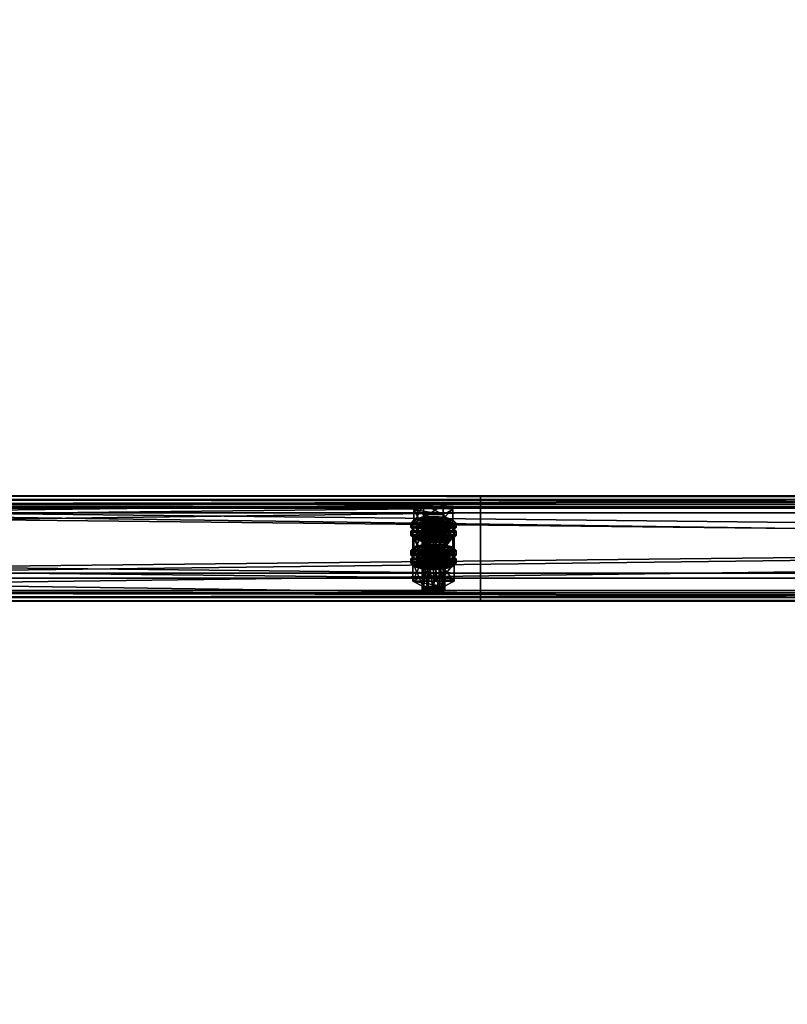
# Model space of a CAD drawing. Header units: millimetres. Extents: x 60485 to 71303, y 100 to 16900.
# Tile 377 of 656: x 68456 to 68863, y 4276 to 4798. Entities that reach past the tile are written whole.
import ezdxf

# ---------------------------------------------------------------- set-up
doc = ezdxf.new("R2010")
doc.units = ezdxf.units.MM
for name, color, linetype in [('13', 7, 'Continuous'), ('3', 7, 'Continuous'), ('9', 7, 'Continuous')]:
    doc.layers.add(name, color=color, linetype=linetype)

msp = doc.modelspace()

# ---------------------------------------------------------------- meshes
at = {"layer": '13', "color": 7}
mesh = msp.add_polyface(dxfattribs=at)
corners = [(68672, 4511.38, 4386.32), (68675, 4532.65, 4391.99), (68672, 4532.42, 4392.76), (68669.8, 4530.02, 4400.6), (68675, 4529.14, 4403.47), (68672, 4529.38, 4402.7), (68680.2, 4530.02, 4400.6), (68669, 4530.9, 4397.73), (68669.8, 4531.78, 4394.86), (68680.2, 4531.78, 4394.86), (68664.61, 4530.9, 4397.73), (68669.8, 4533.53, 4389.12), (68669.8, 4540.7, 4391.32), (68664.61, 4538.07, 4399.92), (68680.2, 4540.7, 4391.32), (68680.2, 4528.27, 4406.33), (68669.8, 4528.27, 4406.33), (68669.8, 4535.44, 4408.53), (68685.39, 4530.9, 4397.73), (68680.2, 4535.44, 4408.53), (68663, 4528.51, 4397), (68664.61, 4530.26, 4391.26), (68664.61, 4532.65, 4391.99), (68663, 4530.9, 4397.73), (68669, 4531.55, 4387.06), (68669, 4533.94, 4387.79), (68675, 4532.02, 4385.52), (68675, 4534.41, 4386.25), (68675, 4525, 4408.47), (68669, 4527.86, 4407.67), (68675, 4527.39, 4409.2), (68669, 4525.47, 4406.93), (68664.61, 4526.75, 4402.73), (68664.61, 4529.14, 4403.47), (68681, 4531.55, 4387.06), (68685.39, 4530.26, 4391.26), (68687, 4528.51, 4397), (68685.39, 4526.75, 4402.73), (68685.39, 4529.14, 4403.47), (68687, 4530.9, 4397.73), (68685.39, 4532.65, 4391.99), (68681, 4533.94, 4387.79), (68663, 4524.21, 4395.68), (68664.61, 4525.96, 4389.94), (68664.61, 4528.35, 4390.67), (68669, 4527.25, 4385.74), (68669, 4529.64, 4386.47), (68675, 4527.72, 4384.21), (68675, 4530.11, 4384.94), (68681, 4527.25, 4385.74), (68687, 4526.6, 4396.41), (68663, 4526.6, 4396.41), (68685.39, 4528.35, 4390.67)]
mesh.append_faces([[corners[k] for k in face] for face in [(0, 1, 2, 2), (3, 4, 5, 5), (10, 12, 13, 13), (11, 14, 12, 12), (16, 13, 17, 17), (15, 10, 16, 16), (13, 19, 17, 17), (20, 22, 23, 23), (21, 25, 22, 22), (24, 27, 25, 25), (28, 29, 30, 30), (31, 33, 29, 29), (32, 23, 33, 33), (24, 34, 26, 26), (33, 30, 29, 29), (41, 25, 27, 27), (43, 46, 44, 44), (45, 48, 46, 46), (45, 49, 47, 47)]], dxfattribs={"vtx0": -1, "color": 7})
mesh.append_faces([[corners[k] for k in face] for face in [(6, 3, 7, 7), (6, 7, 8, 8), (9, 8, 2, 2), (18, 11, 10, 10), (19, 13, 12, 12), (35, 24, 21, 21), (36, 21, 20, 20), (37, 20, 32, 32), (38, 33, 23, 23), (39, 23, 22, 22), (40, 22, 25, 25), (50, 51, 44, 44), (52, 44, 46, 46)]], dxfattribs={"vtx0": -1, "vtx2": -1, "vtx3": -1, "color": 7})
mesh.append_faces([[corners[k] for k in face] for face in [(10, 11, 12, 12), (15, 16, 17, 17), (16, 10, 13, 13), (20, 21, 22, 22), (21, 24, 25, 25), (24, 26, 27, 27), (31, 32, 33, 33), (32, 20, 23, 23), (42, 43, 44, 44), (43, 45, 46, 46), (45, 47, 48, 48)]], dxfattribs={"vtx2": -1, "vtx3": -1, "color": 7})
mesh = msp.add_polyface(dxfattribs=at)
corners = [(68675, 4511.62, 4385.56), (68678, 4532.42, 4392.76), (68675, 4532.65, 4391.99), (68675, 4529.14, 4403.47), (68669.8, 4530.02, 4400.6), (68678, 4529.38, 4402.7), (68680.2, 4530.02, 4400.6), (68669.8, 4531.78, 4394.86), (68681, 4530.9, 4397.73), (68680.2, 4531.78, 4394.86), (68672, 4532.42, 4392.76), (68669.8, 4533.53, 4389.12), (68680.2, 4533.53, 4389.12), (68680.2, 4540.7, 4391.32), (68685.39, 4530.9, 4397.73), (68685.39, 4538.07, 4399.92), (68680.2, 4528.27, 4406.33), (68680.2, 4535.44, 4408.53), (68669.8, 4535.44, 4408.53), (68664.61, 4530.9, 4397.73), (68669.8, 4540.7, 4391.32), (68675, 4532.02, 4385.52), (68681, 4531.55, 4387.06), (68681, 4533.94, 4387.79), (68675, 4534.41, 4386.25), (68685.39, 4530.26, 4391.26), (68685.39, 4532.65, 4391.99), (68687, 4528.51, 4397), (68687, 4530.9, 4397.73), (68685.39, 4526.75, 4402.73), (68685.39, 4529.14, 4403.47), (68681, 4527.86, 4407.67), (68681, 4525.47, 4406.93), (68675, 4527.39, 4409.2), (68669, 4531.55, 4387.06), (68664.61, 4530.26, 4391.26), (68663, 4528.51, 4397), (68664.61, 4529.14, 4403.47), (68663, 4530.9, 4397.73), (68664.61, 4532.65, 4391.99), (68669, 4533.94, 4387.79), (68675, 4527.72, 4384.21), (68681, 4527.25, 4385.74), (68681, 4529.64, 4386.47), (68675, 4530.11, 4384.94), (68685.39, 4525.96, 4389.94), (68685.39, 4528.35, 4390.67), (68687, 4526.6, 4396.41), (68664.61, 4528.35, 4390.67), (68669, 4529.64, 4386.47)]
mesh.append_faces([[corners[k] for k in face] for face in [(0, 1, 2, 2), (9, 2, 1, 1), (12, 15, 13, 13), (14, 17, 15, 15), (16, 18, 17, 17), (11, 14, 12, 12), (15, 20, 13, 13), (21, 23, 24, 24), (22, 26, 23, 23), (25, 28, 26, 26), (27, 30, 28, 28), (29, 31, 30, 30), (32, 33, 31, 31), (41, 43, 44, 44), (42, 46, 43, 43), (45, 47, 46, 46), (43, 49, 44, 44)]], dxfattribs={"vtx0": -1, "color": 7})
mesh.append_faces([[corners[k] for k in face] for face in [(3, 4, 5, 5), (5, 4, 6, 6), (6, 7, 8, 8), (8, 7, 9, 9), (14, 19, 16, 16), (17, 20, 15, 15), (22, 34, 25, 25), (25, 35, 27, 27), (27, 36, 29, 29), (33, 37, 31, 31), (31, 37, 30, 30), (30, 38, 28, 28), (28, 39, 26, 26), (26, 40, 23, 23), (47, 48, 46, 46), (46, 49, 43, 43)]], dxfattribs={"vtx0": -1, "vtx1": -1, "color": 7})
mesh.append_faces([[corners[k] for k in face] for face in [(9, 10, 2, 2)]], dxfattribs={"vtx0": -1, "vtx2": -1, "vtx3": -1, "color": 7})
mesh.append_faces([[corners[k] for k in face] for face in [(11, 12, 13, 13), (12, 14, 15, 15), (14, 16, 17, 17), (21, 22, 23, 23), (22, 25, 26, 26), (25, 27, 28, 28), (27, 29, 30, 30), (41, 42, 43, 43), (42, 45, 46, 46)]], dxfattribs={"vtx2": -1, "vtx3": -1, "color": 7})
mesh = msp.add_polyface(dxfattribs=at)
corners = [(68664.61, 4516.27, 4445.54), (68669.8, 4518.91, 4436.93), (68669.8, 4526.08, 4439.13), (68664.61, 4523.45, 4447.73), (68680.2, 4526.08, 4439.13), (68669.8, 4513.64, 4454.15), (68669.8, 4520.81, 4456.34), (68680.2, 4520.81, 4456.34), (68669, 4516.92, 4434.87), (68675, 4519.78, 4434.07), (68669, 4519.31, 4435.6), (68681, 4519.31, 4435.6), (68669, 4509.86, 4391.29), (68669.8, 4510.74, 4388.42), (68669.8, 4531.78, 4394.86), (68669, 4530.9, 4397.73), (68672, 4511.38, 4386.32), (68672, 4532.42, 4392.76), (68675, 4511.62, 4385.56), (68675, 4532.65, 4391.99), (68675, 4508.11, 4397.03), (68672, 4508.34, 4396.26), (68672, 4529.38, 4402.7), (68675, 4529.14, 4403.47), (68669.8, 4508.98, 4394.16), (68669.8, 4530.02, 4400.6), (68664.03, 4514.64, 4392.76), (68669.52, 4517.42, 4383.67), (68669.52, 4526.98, 4386.6), (68664.03, 4524.21, 4395.68), (68680.48, 4526.98, 4386.6), (68669.52, 4511.86, 4401.84), (68669.52, 4521.43, 4404.76), (68680.48, 4521.43, 4404.76), (68675, 4525, 4408.47), (68669, 4525.47, 4406.93), (68669, 4527.86, 4407.67), (68681, 4525.47, 4406.93), (68664.61, 4526.75, 4402.73), (68663, 4524.21, 4395.68), (68664.61, 4528.35, 4390.67), (68663, 4526.6, 4396.41), (68675, 4520.7, 4407.16), (68669, 4521.17, 4405.62), (68669, 4523.56, 4406.35), (68675, 4523.09, 4407.89), (68664.61, 4522.45, 4401.42), (68664.61, 4524.84, 4402.15), (68685.39, 4525.96, 4389.94), (68669, 4527.25, 4385.74), (68664.61, 4525.96, 4389.94), (68687, 4524.21, 4395.68), (68685.39, 4522.45, 4401.42), (68681, 4521.17, 4405.62), (68685.39, 4524.84, 4402.15)]
mesh.append_faces([[corners[k] for k in face] for face in [(0, 2, 3, 3), (1, 4, 2, 2), (5, 3, 6, 6), (3, 7, 6, 6), (8, 9, 10, 10), (11, 10, 9, 9), (12, 14, 15, 15), (13, 17, 14, 14), (20, 22, 23, 23), (21, 25, 22, 22), (24, 15, 25, 25), (26, 28, 29, 29), (27, 30, 28, 28), (31, 29, 32, 32), (29, 33, 32, 32), (37, 35, 34, 34), (39, 40, 41, 41), (42, 44, 45, 45), (43, 47, 44, 44), (46, 41, 47, 47), (53, 43, 42, 42), (47, 45, 44, 44)]], dxfattribs={"vtx0": -1, "color": 7})
mesh.append_faces([[corners[k] for k in face] for face in [(7, 3, 2, 2), (33, 29, 28, 28), (37, 38, 35, 35), (48, 49, 50, 50), (51, 50, 39, 39), (52, 39, 46, 46), (53, 46, 43, 43), (54, 47, 41, 41)]], dxfattribs={"vtx0": -1, "vtx2": -1, "vtx3": -1, "color": 7})
mesh.append_faces([[corners[k] for k in face] for face in [(0, 1, 2, 2), (5, 0, 3, 3), (12, 13, 14, 14), (13, 16, 17, 17), (16, 18, 19, 19), (20, 21, 22, 22), (21, 24, 25, 25), (24, 12, 15, 15), (26, 27, 28, 28), (34, 35, 36, 36), (42, 43, 44, 44), (43, 46, 47, 47), (46, 39, 41, 41)]], dxfattribs={"vtx2": -1, "vtx3": -1, "color": 7})
mesh = msp.add_polyface(dxfattribs=at)
corners = [(68669.8, 4518.91, 4436.93), (68680.2, 4518.91, 4436.93), (68680.2, 4526.08, 4439.13), (68685.39, 4516.27, 4445.54), (68685.39, 4523.45, 4447.73), (68680.2, 4520.81, 4456.34), (68680.2, 4513.64, 4454.15), (68669.8, 4520.81, 4456.34), (68669.8, 4526.08, 4439.13), (68675, 4517.39, 4433.33), (68681, 4519.31, 4435.6), (68675, 4519.78, 4434.07), (68685.39, 4518.03, 4439.8), (68669, 4519.31, 4435.6), (68675, 4511.62, 4385.56), (68678, 4511.38, 4386.32), (68678, 4532.42, 4392.76), (68680.2, 4510.74, 4388.42), (68680.2, 4531.78, 4394.86), (68681, 4509.86, 4391.29), (68681, 4530.9, 4397.73), (68680.2, 4508.98, 4394.16), (68680.2, 4530.02, 4400.6), (68678, 4508.34, 4396.26), (68678, 4529.38, 4402.7), (68675, 4529.14, 4403.47), (68669.52, 4517.42, 4383.67), (68680.48, 4517.42, 4383.67), (68680.48, 4526.98, 4386.6), (68685.97, 4514.64, 4392.76), (68685.97, 4524.21, 4395.68), (68680.48, 4521.43, 4404.76), (68680.48, 4511.86, 4401.84), (68669.52, 4521.43, 4404.76), (68669.52, 4526.98, 4386.6), (68685.39, 4526.75, 4402.73), (68681, 4525.47, 4406.93), (68681, 4527.86, 4407.67), (68675, 4525, 4408.47), (68675, 4527.39, 4409.2), (68664.61, 4526.75, 4402.73), (68685.39, 4525.96, 4389.94), (68687, 4524.21, 4395.68), (68687, 4526.6, 4396.41), (68685.39, 4522.45, 4401.42), (68685.39, 4524.84, 4402.15), (68681, 4521.17, 4405.62), (68681, 4523.56, 4406.35), (68675, 4520.7, 4407.16), (68675, 4523.09, 4407.89), (68681, 4527.25, 4385.74), (68669, 4527.25, 4385.74), (68664.61, 4525.96, 4389.94), (68663, 4524.21, 4395.68), (68664.61, 4522.45, 4401.42), (68664.61, 4524.84, 4402.15), (68663, 4526.6, 4396.41)]
mesh.append_faces([[corners[k] for k in face] for face in [(1, 4, 2, 2), (3, 5, 4, 4), (6, 7, 5, 5), (4, 8, 2, 2), (9, 10, 11, 11), (15, 18, 16, 16), (17, 20, 18, 18), (19, 22, 20, 20), (21, 24, 22, 22), (23, 25, 24, 24), (27, 30, 28, 28), (29, 31, 30, 30), (32, 33, 31, 31), (30, 34, 28, 28), (42, 45, 43, 43), (44, 47, 45, 45), (46, 49, 47, 47)]], dxfattribs={"vtx0": -1, "color": 7})
mesh.append_faces([[corners[k] for k in face] for face in [(5, 8, 4, 4), (12, 13, 10, 10), (31, 34, 30, 30), (35, 40, 36, 36), (50, 51, 41, 41), (41, 52, 42, 42), (42, 53, 44, 44), (44, 54, 46, 46), (49, 55, 47, 47), (47, 55, 45, 45), (45, 56, 43, 43)]], dxfattribs={"vtx0": -1, "vtx1": -1, "color": 7})
mesh.append_faces([[corners[k] for k in face] for face in [(0, 1, 2, 2), (1, 3, 4, 4), (14, 15, 16, 16), (15, 17, 18, 18), (17, 19, 20, 20), (19, 21, 22, 22), (21, 23, 24, 24), (26, 27, 28, 28), (27, 29, 30, 30), (35, 36, 37, 37), (36, 38, 39, 39), (41, 42, 43, 43), (42, 44, 45, 45), (44, 46, 47, 47), (46, 48, 49, 49)]], dxfattribs={"vtx2": -1, "vtx3": -1, "color": 7})
mesh = msp.add_polyface(dxfattribs=at)
corners = [(68675, 4496.99, 4433.37), (68678, 4517.79, 4440.57), (68675, 4518.03, 4439.8), (68678, 4496.76, 4434.14), (68680.2, 4517.15, 4442.67), (68680.2, 4496.11, 4436.24), (68681, 4516.27, 4445.54), (68675, 4514.52, 4451.28), (68669.8, 4515.4, 4448.41), (68678, 4514.75, 4450.51), (68680.2, 4515.4, 4448.41), (68669.8, 4517.15, 4442.67), (68672, 4517.79, 4440.57), (68685.39, 4516.27, 4445.54), (68680.2, 4513.64, 4454.15), (68680.2, 4520.81, 4456.34), (68669.8, 4518.91, 4436.93), (68680.2, 4518.91, 4436.93), (68685.97, 4509.58, 4443.49), (68669.52, 4512.36, 4434.41), (68680.48, 4512.36, 4434.41), (68675, 4517.39, 4433.33), (68681, 4516.92, 4434.87), (68681, 4519.31, 4435.6), (68685.39, 4515.64, 4439.07), (68685.39, 4518.03, 4439.8), (68687, 4513.88, 4444.81), (68687, 4516.27, 4445.54), (68685.39, 4512.13, 4450.55), (68685.39, 4514.52, 4451.28), (68681, 4510.84, 4454.75), (68681, 4513.23, 4455.48), (68675, 4510.37, 4456.29), (68675, 4512.76, 4457.02), (68669, 4516.92, 4434.87), (68664.61, 4515.64, 4439.07), (68663, 4513.88, 4444.81), (68664.61, 4514.52, 4451.28), (68663, 4516.27, 4445.54), (68664.61, 4518.03, 4439.8), (68675, 4513.09, 4432.02), (68681, 4512.62, 4433.56), (68681, 4515.01, 4434.29), (68675, 4515.48, 4432.75), (68685.39, 4511.34, 4437.76), (68685.39, 4513.73, 4438.49), (68687, 4511.97, 4444.22), (68669, 4512.62, 4433.56), (68664.61, 4513.73, 4438.49), (68669, 4515.01, 4434.29), (68678, 4508.34, 4396.26), (68675, 4508.11, 4397.03), (68675, 4529.14, 4403.47), (68685.97, 4514.64, 4392.76), (68680.48, 4511.86, 4401.84), (68680.48, 4521.43, 4404.76), (68669.52, 4517.42, 4383.67), (68680.48, 4517.42, 4383.67)]
mesh.append_faces([[corners[k] for k in face] for face in [(0, 1, 2, 2), (3, 4, 1, 1), (5, 6, 4, 4), (16, 13, 17, 17), (18, 19, 20, 20), (22, 25, 23, 23), (24, 27, 25, 25), (26, 29, 27, 27), (28, 31, 29, 29), (30, 33, 31, 31), (40, 42, 43, 43), (41, 45, 42, 42), (44, 46, 45, 45), (42, 49, 43, 43), (56, 53, 57, 57)]], dxfattribs={"vtx0": -1, "color": 7})
mesh.append_faces([[corners[k] for k in face] for face in [(7, 8, 9, 9), (9, 8, 10, 10), (10, 11, 6, 6), (6, 11, 4, 4), (4, 12, 1, 1), (13, 16, 14, 14), (22, 34, 24, 24), (24, 35, 26, 26), (26, 36, 28, 28), (33, 37, 31, 31), (31, 37, 29, 29), (29, 38, 27, 27), (27, 39, 25, 25), (41, 47, 44, 44), (46, 48, 45, 45), (45, 49, 42, 42), (53, 56, 54, 54)]], dxfattribs={"vtx0": -1, "vtx1": -1, "color": 7})
mesh.append_faces([[corners[k] for k in face] for face in [(13, 14, 15, 15), (21, 22, 23, 23), (22, 24, 25, 25), (24, 26, 27, 27), (26, 28, 29, 29), (28, 30, 31, 31), (30, 32, 33, 33), (40, 41, 42, 42), (41, 44, 45, 45), (50, 51, 52, 52), (53, 54, 55, 55)]], dxfattribs={"vtx2": -1, "vtx3": -1, "color": 7})
mesh = msp.add_polyface(dxfattribs=at)
corners = [(68669.8, 4496.11, 4436.24), (68672, 4517.79, 4440.57), (68669.8, 4517.15, 4442.67), (68672, 4496.76, 4434.14), (68675, 4518.03, 4439.8), (68669.8, 4515.4, 4448.41), (68675, 4514.52, 4451.28), (68672, 4514.75, 4450.51), (68680.2, 4515.4, 4448.41), (68669, 4516.27, 4445.54), (68680.2, 4517.15, 4442.67), (68678, 4517.79, 4440.57), (68680.2, 4513.64, 4454.15), (68669.8, 4513.64, 4454.15), (68669.8, 4520.81, 4456.34), (68669.8, 4518.91, 4436.93), (68664.61, 4516.27, 4445.54), (68663, 4513.88, 4444.81), (68664.61, 4515.64, 4439.07), (68664.61, 4518.03, 4439.8), (68663, 4516.27, 4445.54), (68669, 4516.92, 4434.87), (68669, 4519.31, 4435.6), (68675, 4517.39, 4433.33), (68675, 4519.78, 4434.07), (68675, 4510.37, 4456.29), (68669, 4510.84, 4454.75), (68669, 4513.23, 4455.48), (68675, 4512.76, 4457.02), (68664.61, 4512.13, 4450.55), (68664.61, 4514.52, 4451.28), (68681, 4516.92, 4434.87), (68685.39, 4515.64, 4439.07), (68687, 4513.88, 4444.81), (68685.39, 4512.13, 4450.55), (68685.39, 4514.52, 4451.28), (68687, 4516.27, 4445.54), (68685.39, 4518.03, 4439.8), (68663, 4509.58, 4443.49), (68664.61, 4511.34, 4437.76), (68664.61, 4513.73, 4438.49), (68663, 4511.97, 4444.22), (68669, 4512.62, 4433.56), (68669, 4515.01, 4434.29), (68675, 4513.09, 4432.02), (68675, 4515.48, 4432.75), (68681, 4512.62, 4433.56), (68685.39, 4511.34, 4437.76), (68687, 4511.97, 4444.22), (68685.39, 4513.73, 4438.49), (68680.48, 4511.86, 4401.84), (68669.52, 4511.86, 4401.84), (68669.52, 4521.43, 4404.76), (68664.03, 4514.64, 4392.76), (68664.03, 4524.21, 4395.68), (68669.52, 4517.42, 4383.67)]
mesh.append_faces([[corners[k] for k in face] for face in [(0, 1, 2, 2), (3, 4, 1, 1), (5, 6, 7, 7), (11, 1, 4, 4), (12, 16, 13, 13), (17, 19, 20, 20), (18, 22, 19, 19), (25, 27, 28, 28), (26, 30, 27, 27), (29, 20, 30, 30), (21, 31, 23, 23), (30, 28, 27, 27), (38, 40, 41, 41), (39, 43, 40, 40), (42, 45, 43, 43), (42, 46, 44, 44), (50, 53, 51, 51)]], dxfattribs={"vtx0": -1, "color": 7})
mesh.append_faces([[corners[k] for k in face] for face in [(8, 5, 9, 9), (8, 9, 2, 2), (10, 2, 1, 1), (12, 15, 16, 16), (32, 21, 18, 18), (33, 18, 17, 17), (34, 17, 29, 29), (35, 30, 20, 20), (36, 20, 19, 19), (37, 19, 22, 22), (47, 42, 39, 39), (48, 41, 40, 40), (49, 40, 43, 43), (50, 55, 53, 53)]], dxfattribs={"vtx0": -1, "vtx2": -1, "vtx3": -1, "color": 7})
mesh.append_faces([[corners[k] for k in face] for face in [(12, 13, 14, 14), (17, 18, 19, 19), (18, 21, 22, 22), (21, 23, 24, 24), (25, 26, 27, 27), (26, 29, 30, 30), (29, 17, 20, 20), (38, 39, 40, 40), (39, 42, 43, 43), (42, 44, 45, 45), (50, 51, 52, 52), (51, 53, 54, 54)]], dxfattribs={"vtx2": -1, "vtx3": -1, "color": 7})
mesh = msp.add_polyface(dxfattribs=at)
corners = [(68669, 4495.24, 4439.11), (68669.8, 4496.11, 4436.24), (68669.8, 4517.15, 4442.67), (68669, 4516.27, 4445.54), (68672, 4496.76, 4434.14), (68672, 4517.79, 4440.57), (68675, 4496.99, 4433.37), (68675, 4518.03, 4439.8), (68675, 4493.48, 4444.84), (68672, 4493.72, 4444.07), (68672, 4514.75, 4450.51), (68675, 4514.52, 4451.28), (68669.8, 4494.36, 4441.97), (68669.8, 4515.4, 4448.41), (68678, 4496.76, 4434.14), (68680.2, 4496.11, 4436.24), (68681, 4495.24, 4439.11), (68680.2, 4494.36, 4441.97), (68678, 4493.72, 4444.07), (68664.03, 4500.02, 4440.57), (68669.52, 4502.8, 4431.48), (68669.52, 4512.36, 4434.41), (68664.03, 4509.58, 4443.49), (68680.48, 4512.36, 4434.41), (68680.48, 4497.24, 4449.65), (68669.52, 4497.24, 4449.65), (68669.52, 4506.8, 4452.58), (68685.97, 4500.02, 4440.57), (68680.48, 4506.8, 4452.58), (68681, 4510.84, 4454.75), (68664.61, 4512.13, 4450.55), (68669, 4510.84, 4454.75), (68675, 4510.37, 4456.29), (68675, 4506.07, 4454.97), (68669, 4506.54, 4453.43), (68669, 4508.93, 4454.16), (68675, 4508.46, 4455.7), (68664.61, 4507.83, 4449.23), (68664.61, 4510.22, 4449.96), (68663, 4509.58, 4443.49), (68663, 4511.97, 4444.22), (68687, 4509.58, 4443.49), (68664.61, 4511.34, 4437.76), (68685.39, 4507.83, 4449.23), (68681, 4506.54, 4453.43), (68685.39, 4510.22, 4449.96), (68680.2, 4510.74, 4388.42), (68672, 4511.38, 4386.32), (68669.8, 4510.74, 4388.42), (68681, 4509.86, 4391.29), (68669, 4509.86, 4391.29), (68680.2, 4508.98, 4394.16), (68669.8, 4508.98, 4394.16), (68678, 4508.34, 4396.26), (68672, 4508.34, 4396.26)]
mesh.append_faces([[corners[k] for k in face] for face in [(0, 2, 3, 3), (8, 10, 11, 11), (9, 13, 10, 10), (12, 3, 13, 13), (4, 14, 6, 6), (18, 9, 8, 8), (19, 21, 22, 22), (20, 23, 21, 21), (25, 22, 26, 26), (24, 19, 25, 25), (22, 28, 26, 26), (29, 31, 32, 32), (33, 35, 36, 36), (34, 38, 35, 35), (37, 40, 38, 38), (38, 36, 35, 35)]], dxfattribs={"vtx0": -1, "color": 7})
mesh.append_faces([[corners[k] for k in face] for face in [(15, 4, 1, 1), (16, 1, 0, 0), (17, 0, 12, 12), (18, 12, 9, 9), (27, 20, 19, 19), (28, 22, 21, 21), (29, 30, 31, 31), (41, 42, 39, 39), (43, 39, 37, 37), (44, 37, 34, 34), (45, 38, 40, 40), (46, 47, 48, 48), (49, 48, 50, 50), (51, 50, 52, 52), (53, 52, 54, 54)]], dxfattribs={"vtx0": -1, "vtx2": -1, "vtx3": -1, "color": 7})
mesh.append_faces([[corners[k] for k in face] for face in [(0, 1, 2, 2), (1, 4, 5, 5), (4, 6, 7, 7), (8, 9, 10, 10), (9, 12, 13, 13), (12, 0, 3, 3), (19, 20, 21, 21), (24, 25, 26, 26), (25, 19, 22, 22), (33, 34, 35, 35), (34, 37, 38, 38), (37, 39, 40, 40)]], dxfattribs={"vtx2": -1, "vtx3": -1, "color": 7})
mesh = msp.add_polyface(dxfattribs=at)
corners = [(68675, 4496.99, 4433.37), (68678, 4496.76, 4434.14), (68678, 4517.79, 4440.57), (68680.2, 4496.11, 4436.24), (68680.2, 4517.15, 4442.67), (68681, 4495.24, 4439.11), (68681, 4516.27, 4445.54), (68680.2, 4494.36, 4441.97), (68680.2, 4515.4, 4448.41), (68678, 4493.72, 4444.07), (68678, 4514.75, 4450.51), (68675, 4493.48, 4444.84), (68675, 4514.52, 4451.28), (68672, 4496.76, 4434.14), (68669.8, 4496.11, 4436.24), (68669, 4495.24, 4439.11), (68669.8, 4494.36, 4441.97), (68669.52, 4502.8, 4431.48), (68680.48, 4502.8, 4431.48), (68680.48, 4512.36, 4434.41), (68685.97, 4500.02, 4440.57), (68685.97, 4509.58, 4443.49), (68680.48, 4497.24, 4449.65), (68680.48, 4506.8, 4452.58), (68669.52, 4506.8, 4452.58), (68664.03, 4500.02, 4440.57), (68669.52, 4512.36, 4434.41), (68685.39, 4512.13, 4450.55), (68664.61, 4512.13, 4450.55), (68681, 4510.84, 4454.75), (68685.39, 4511.34, 4437.76), (68687, 4509.58, 4443.49), (68687, 4511.97, 4444.22), (68685.39, 4507.83, 4449.23), (68685.39, 4510.22, 4449.96), (68681, 4506.54, 4453.43), (68681, 4508.93, 4454.16), (68675, 4506.07, 4454.97), (68675, 4508.46, 4455.7), (68664.61, 4511.34, 4437.76), (68663, 4509.58, 4443.49), (68664.61, 4507.83, 4449.23), (68669, 4506.54, 4453.43), (68664.61, 4510.22, 4449.96), (68663, 4511.97, 4444.22), (68672, 4511.38, 4386.32), (68678, 4511.38, 4386.32), (68675, 4511.62, 4385.56), (68680.2, 4510.74, 4388.42), (68669.8, 4510.74, 4388.42), (68681, 4509.86, 4391.29), (68669, 4509.86, 4391.29), (68680.2, 4508.98, 4394.16), (68669.8, 4508.98, 4394.16), (68678, 4508.34, 4396.26), (68672, 4508.34, 4396.26), (68675, 4508.11, 4397.03)]
mesh.append_faces([[corners[k] for k in face] for face in [(5, 8, 6, 6), (7, 10, 8, 8), (9, 12, 10, 10), (18, 21, 19, 19), (20, 23, 21, 21), (22, 24, 23, 23), (17, 20, 18, 18), (31, 34, 32, 32), (33, 36, 34, 34), (35, 38, 36, 36), (35, 42, 37, 37), (45, 46, 47, 47), (54, 55, 56, 56)]], dxfattribs={"vtx0": -1, "color": 7})
mesh.append_faces([[corners[k] for k in face] for face in [(1, 13, 3, 3), (3, 14, 5, 5), (5, 15, 7, 7), (7, 16, 9, 9), (20, 25, 22, 22), (23, 26, 21, 21), (27, 28, 29, 29), (30, 39, 31, 31), (31, 40, 33, 33), (33, 41, 35, 35), (38, 43, 36, 36), (36, 43, 34, 34), (34, 44, 32, 32), (46, 45, 48, 48), (48, 49, 50, 50), (50, 51, 52, 52), (52, 53, 54, 54)]], dxfattribs={"vtx0": -1, "vtx1": -1, "color": 7})
mesh.append_faces([[corners[k] for k in face] for face in [(0, 1, 2, 2), (1, 3, 4, 4), (3, 5, 6, 6), (5, 7, 8, 8), (7, 9, 10, 10), (9, 11, 12, 12), (17, 18, 19, 19), (18, 20, 21, 21), (20, 22, 23, 23), (30, 31, 32, 32), (31, 33, 34, 34), (33, 35, 36, 36), (35, 37, 38, 38)]], dxfattribs={"vtx2": -1, "vtx3": -1, "color": 7})
at = {"layer": '3', "color": 91}
mesh = msp.add_polyface(dxfattribs=at)
corners = [(68466.43, 6631.15, 4917.4), (68510.18, 6661.42, 4926.66), (70833.52, 3590.56, 3987.8), (70789.77, 3560.29, 3978.55), (68510.18, 6639.78, 4997.42), (70833.52, 3568.93, 4058.57), (68466.43, 6609.51, 4988.17), (70789.77, 3538.66, 4049.31), (68464, 6630.34, 4914.02), (68464, 6606.95, 4990.52), (70787.33, 3536.1, 4051.67), (70787.33, 3559.49, 3975.16), (68512.61, 6640.59, 5000.81), (70835.95, 3569.73, 4061.95), (68512.61, 6663.98, 4924.3), (70835.95, 3593.12, 3985.45)]
mesh.append_faces([[corners[k] for k in face] for face in [(0, 2, 3, 3), (1, 5, 2, 2), (4, 7, 5, 5), (6, 3, 7, 7), (8, 10, 11, 11), (9, 13, 10, 10), (12, 15, 13, 13), (14, 11, 15, 15)]], dxfattribs={"vtx0": -1, "color": 91})
mesh.append_faces([[corners[k] for k in face] for face in [(9, 6, 12, 12), (6, 8, 0, 0), (0, 8, 1, 1), (12, 4, 14, 14), (4, 12, 6, 6), (14, 1, 8, 8), (3, 10, 7, 7), (15, 2, 13, 13)]], dxfattribs={"vtx0": -1, "vtx1": -1, "color": 91})
mesh.append_faces([[corners[k] for k in face] for face in [(6, 9, 8, 8), (14, 4, 1, 1), (11, 3, 2, 2), (3, 11, 10, 10), (7, 10, 13, 13), (2, 15, 11, 11), (13, 2, 5, 5), (13, 5, 7, 7)]], dxfattribs={"vtx0": -1, "vtx2": -1, "vtx3": -1, "color": 91})
mesh.append_faces([[corners[k] for k in face] for face in [(0, 1, 2, 2), (1, 4, 5, 5), (4, 6, 7, 7), (6, 0, 3, 3), (8, 9, 10, 10), (9, 12, 13, 13), (12, 14, 15, 15), (14, 8, 11, 11)]], dxfattribs={"vtx2": -1, "vtx3": -1, "color": 91})
at = {"layer": '9', "color": 243}
mesh = msp.add_polyface(dxfattribs=at)
corners = [(68700, 4493.8, 4349.78), (68700, 4538.75, 4363.53), (65500, 4538.75, 4363.53), (65500, 4493.8, 4349.78), (68700, 4504.23, 4476.37), (65500, 4504.23, 4476.37), (68700, 4539.61, 4487.19), (65500, 4539.61, 4487.19), (68700, 4543.42, 4474.76), (65500, 4543.42, 4474.76), (68700, 4545.33, 4475.34), (65500, 4545.33, 4475.34), (68700, 4540.94, 4489.69), (65500, 4540.94, 4489.69), (68700, 4501.73, 4477.69), (65500, 4501.73, 4477.69), (68700, 4536.25, 4364.85), (65500, 4536.25, 4364.85), (68700, 4495.13, 4352.28), (65500, 4495.13, 4352.28), (68700, 4491.33, 4364.71), (65500, 4491.33, 4364.71), (68700, 4489.41, 4364.12), (65500, 4489.41, 4364.12)]
mesh.append_faces([[corners[k] for k in face] for face in [(0, 2, 3, 3), (1, 5, 2, 2), (4, 7, 5, 5), (6, 9, 7, 7), (8, 11, 9, 9), (10, 13, 11, 11), (12, 15, 13, 13), (14, 17, 15, 15), (16, 19, 17, 17), (18, 21, 19, 19), (20, 23, 21, 21), (22, 3, 23, 23), (8, 12, 10, 10), (18, 22, 20, 20), (11, 7, 9, 9), (3, 21, 23, 23)]], dxfattribs={"vtx0": -1, "color": 243})
mesh.append_faces([[corners[k] for k in face] for face in [(14, 1, 16, 16), (16, 0, 18, 18), (22, 18, 0, 0), (2, 19, 3, 3), (19, 2, 17, 17), (17, 2, 15, 15), (15, 5, 13, 13), (13, 7, 11, 11), (21, 3, 19, 19)]], dxfattribs={"vtx0": -1, "vtx1": -1, "color": 243})
mesh.append_faces([[corners[k] for k in face] for face in [(12, 8, 6, 6), (6, 14, 12, 12), (14, 6, 4, 4), (14, 4, 1, 1), (16, 1, 0, 0), (15, 2, 5, 5), (13, 5, 7, 7)]], dxfattribs={"vtx0": -1, "vtx2": -1, "vtx3": -1, "color": 243})
mesh.append_faces([[corners[k] for k in face] for face in [(0, 1, 2, 2), (1, 4, 5, 5), (4, 6, 7, 7), (6, 8, 9, 9), (8, 10, 11, 11), (10, 12, 13, 13), (12, 14, 15, 15), (14, 16, 17, 17), (16, 18, 19, 19), (18, 20, 21, 21), (20, 22, 23, 23), (22, 0, 3, 3)]], dxfattribs={"vtx2": -1, "vtx3": -1, "color": 243})
mesh = msp.add_polyface(dxfattribs=at)
corners = [(71300, 4493.8, 4349.78), (71300, 4538.75, 4363.53), (68100, 4538.75, 4363.53), (68100, 4493.8, 4349.78), (71300, 4504.23, 4476.37), (68100, 4504.23, 4476.37), (71300, 4539.61, 4487.19), (68100, 4539.61, 4487.19), (71300, 4543.42, 4474.76), (68100, 4543.42, 4474.76), (71300, 4545.33, 4475.34), (68100, 4545.33, 4475.34), (71300, 4540.94, 4489.69), (68100, 4540.94, 4489.69), (71300, 4501.73, 4477.69), (68100, 4501.73, 4477.69), (71300, 4536.25, 4364.85), (68100, 4536.25, 4364.85), (71300, 4495.13, 4352.28), (68100, 4495.13, 4352.28), (71300, 4491.33, 4364.71), (68100, 4491.33, 4364.71), (71300, 4489.41, 4364.12), (68100, 4489.41, 4364.12)]
mesh.append_faces([[corners[k] for k in face] for face in [(0, 2, 3, 3), (1, 5, 2, 2), (4, 7, 5, 5), (6, 9, 7, 7), (8, 11, 9, 9), (10, 13, 11, 11), (12, 15, 13, 13), (14, 17, 15, 15), (16, 19, 17, 17), (18, 21, 19, 19), (20, 23, 21, 21), (22, 3, 23, 23), (8, 12, 10, 10), (18, 22, 20, 20), (11, 7, 9, 9)]], dxfattribs={"vtx0": -1, "color": 243})
mesh.append_faces([[corners[k] for k in face] for face in [(12, 6, 14, 14), (14, 1, 16, 16), (16, 0, 18, 18), (22, 18, 0, 0), (3, 19, 23, 23), (19, 2, 17, 17), (17, 2, 15, 15), (15, 5, 13, 13), (13, 7, 11, 11)]], dxfattribs={"vtx0": -1, "vtx1": -1, "color": 243})
mesh.append_faces([[corners[k] for k in face] for face in [(12, 8, 6, 6), (14, 6, 4, 4), (14, 4, 1, 1), (16, 1, 0, 0), (19, 3, 2, 2), (15, 2, 5, 5), (13, 5, 7, 7)]], dxfattribs={"vtx0": -1, "vtx2": -1, "vtx3": -1, "color": 243})
mesh.append_faces([[corners[k] for k in face] for face in [(21, 23, 19, 19)]], dxfattribs={"vtx1": -1, "color": 243})
mesh.append_faces([[corners[k] for k in face] for face in [(0, 1, 2, 2), (1, 4, 5, 5), (4, 6, 7, 7), (6, 8, 9, 9), (8, 10, 11, 11), (10, 12, 13, 13), (12, 14, 15, 15), (14, 16, 17, 17), (16, 18, 19, 19), (18, 20, 21, 21), (20, 22, 23, 23), (22, 0, 3, 3)]], dxfattribs={"vtx2": -1, "vtx3": -1, "color": 243})

doc.saveas('drawing.dxf')
